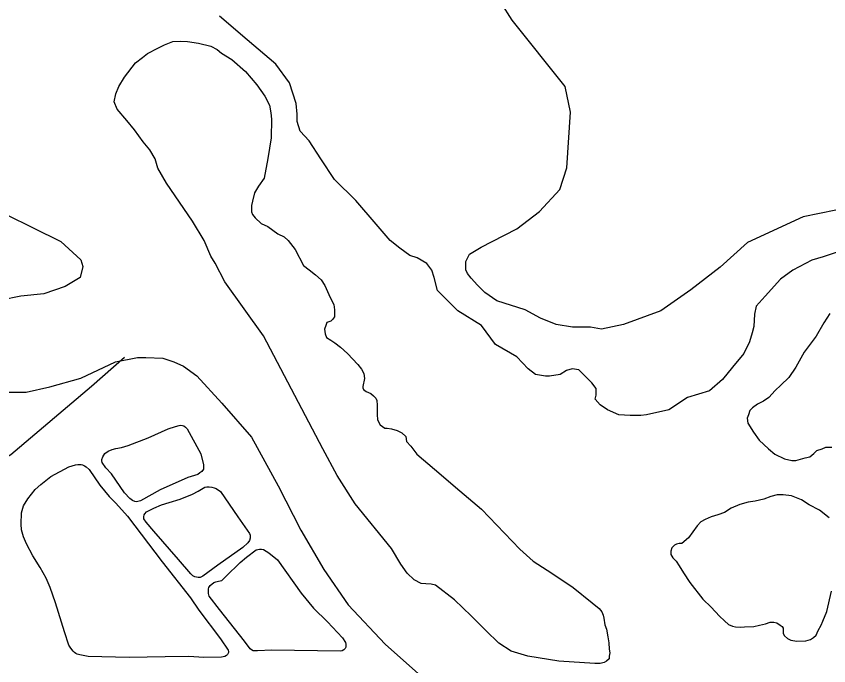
# Model space of a CAD drawing. Extents: x 1084508 to 1142749, y 1057638 to 1093403.
# Drawn here: x 1118524 to 1119112, y 1059621 to 1060091 of the extents above; entities that cross this region are included whole.
import ezdxf

# ---------------------------------------------------------------- set-up
doc = ezdxf.new("R2010")
doc.units = 0
doc.layers.add('Level 35', color=7, linetype='Continuous')
doc.layers.add('Level 47', color=7, linetype='Continuous')

msp = doc.modelspace()

# ---------------------------------------------------------------- linework, layer by layer
at = {"layer": 'Level 35'}
for points in [[(1119025.36, 1059819.58), (1119009.4, 1059814.85), (1118995.8, 1059805.98), (1118979.84, 1059802.43), (1118975.7, 1059801.84), (1118968.02, 1059801.84), (1118959.74, 1059802.43), (1118951.47, 1059805.98), (1118946.15, 1059809.53), (1118942.6, 1059813.67), (1118943.19, 1059816.63), (1118943.19, 1059821.36), (1118940.24, 1059825.5), (1118937.28, 1059828.45), (1118933.73, 1059832), (1118930.78, 1059834.96), (1118926.05, 1059835.55), (1118921.91, 1059834.37), (1118917.18, 1059831.41), (1118909.5, 1059830.23), (1118906.54, 1059830.23), (1118899.45, 1059831.41), (1118894.13, 1059835.55), (1118885.85, 1059844.42), (1118870.48, 1059853.29), (1118860.43, 1059866.89), (1118843.29, 1059877.54), (1118828.51, 1059892.32), (1118826.15, 1059901.79), (1118824.38, 1059907.11), (1118820.83, 1059911.84), (1118813.73, 1059915.98), (1118808.41, 1059917.75), (1118801.32, 1059923.07), (1118794.23, 1059928.4), (1118784.18, 1059940.22), (1118769.4, 1059957.37), (1118754.03, 1059972.75), (1118743.98, 1059987.53), (1118735.71, 1060000.54), (1118729.2, 1060007.64), (1118726.84, 1060014.74), (1118726.84, 1060020.06), (1118726.25, 1060027.75), (1118721.52, 1060042.53), (1118711.47, 1060056.13), (1118690.78, 1060073.87), (1118670.68, 1060091.02)], [(1118632.3, 1059970.04), (1118626.14, 1059980.96), (1118624.19, 1059987.67), (1118620.27, 1059994.11), (1118615.51, 1059999.99), (1118609.36, 1060008.67), (1118603.76, 1060015.39), (1118596.76, 1060023.5), (1118594.53, 1060028.82), (1118595.65, 1060034.7), (1118597.88, 1060040.02), (1118602.08, 1060046.74), (1118609.92, 1060057.09), (1118614.95, 1060061.01), (1118618.59, 1060063.81), (1118626.14, 1060067.73), (1118630.9, 1060070.25), (1118637.06, 1060072.49), (1118642.65, 1060072.77), (1118647.69, 1060072.49), (1118655.52, 1060071.37), (1118664.48, 1060069.13), (1118668.95, 1060066.89), (1118672.31, 1060064.09), (1118679.59, 1060059.61), (1118689.66, 1060050.94), (1118697.77, 1060041.14), (1118703.65, 1060033.02), (1118707.01, 1060026.58), (1118707.85, 1060020.98), (1118708.41, 1060016.23), (1118708.13, 1060002.79), (1118705.61, 1059987.95), (1118703.09, 1059973.68), (1118698.89, 1059967.8), (1118696.09, 1059963.04), (1118694.7, 1059956.88), (1118693.86, 1059953.8), (1118693.86, 1059949.33), (1118694.7, 1059947.37), (1118696.65, 1059944.85), (1118700.85, 1059940.93), (1118705.61, 1059938.69), (1118709.24, 1059935.89), (1118712.88, 1059933.37), (1118717.64, 1059931.13), (1118720.44, 1059928.61), (1118725.47, 1059921.89), (1118731.63, 1059910.42), (1118735.55, 1059907.34), (1118740.3, 1059903.7), (1118744.22, 1059900.06)], [(1118813.61, 1059773.82), (1118826.2, 1059762.9), (1118844.67, 1059747.22), (1118860.34, 1059734.07), (1118888.04, 1059704.96), (1118897.83, 1059696.28), (1118911.26, 1059687.6), (1118926.65, 1059677.25), (1118940.36, 1059666.33), (1118945.4, 1059662.13), (1118947.36, 1059659.61), (1118948.47, 1059657.37), (1118948.75, 1059655.13), (1118949.59, 1059650.37), (1118950.71, 1059647.29), (1118951.83, 1059641.7), (1118952.39, 1059637.22), (1118952.67, 1059632.74), (1118953.23, 1059629.94), (1118952.67, 1059627.7), (1118952.67, 1059625.74), (1118950.71, 1059624.06), (1118949.03, 1059622.94), (1118946.24, 1059622.38), (1118942.32, 1059622.38), (1118916.3, 1059624.06), (1118893.91, 1059627.7), (1118881.88, 1059631.34), (1118872.93, 1059636.94), (1118863.42, 1059646.17), (1118852.78, 1059656.81), (1118840.75, 1059668.29), (1118827.04, 1059678.92), (1118823.96, 1059679.76), (1118820.05, 1059680.04), (1118816.69, 1059680.32), (1118811.65, 1059682.84), (1118806.62, 1059687.6), (1118801.86, 1059694.32), (1118795.14, 1059705.52), (1118768.84, 1059737.99), (1118755.97, 1059758.42), (1118745.62, 1059777.74), (1118702.53, 1059859.47), (1118674.55, 1059898.66), (1118667.55, 1059912.1), (1118664.48, 1059917.13), (1118659.72, 1059928.61), (1118651.33, 1059942.61), (1118632.3, 1059970.04)], [(1118496.06, 1059957.28), (1118555.93, 1059927.87), (1118570.37, 1059914.5), (1118571.97, 1059909.68), (1118569.83, 1059901.66), (1118559.14, 1059895.25), (1118543.64, 1059889.9), (1118527.07, 1059888.29), (1118498.2, 1059882.41)], [(1119119.94, 1059920.71), (1119107.52, 1059916.57), (1119099.25, 1059914.2), (1119085.65, 1059907.11), (1119076.79, 1059900.6), (1119065.55, 1059888.18), (1119059.05, 1059881.09), (1119057.87, 1059875.17), (1119057.28, 1059866.3), (1119056.1, 1059861.57), (1119054.32, 1059855.07), (1119050.18, 1059846.79), (1119041.91, 1059836.73), (1119034.82, 1059827.86), (1119025.36, 1059819.58)], [(1118744.22, 1059900.06), (1118747.02, 1059895.86), (1118749.82, 1059889.42), (1118752.05, 1059884.94), (1118753.45, 1059882.14), (1118754.01, 1059878.23), (1118754.01, 1059875.71), (1118754.01, 1059873.19), (1118752.61, 1059871.23), (1118751.22, 1059870.11), (1118748.42, 1059869.27), (1118747.58, 1059867.03), (1118746.74, 1059864.23), (1118747.3, 1059860.87), (1118748.14, 1059858.35), (1118751.22, 1059856.39), (1118754.29, 1059854.43), (1118758.21, 1059851.35), (1118763.25, 1059846.6), (1118770.8, 1059838.76), (1118773.6, 1059835.4), (1118775.28, 1059832.32), (1118775.56, 1059828.68), (1118774.44, 1059822.8), (1118774.44, 1059821.96), (1118775, 1059820.56), (1118776.96, 1059819.16), (1118778.64, 1059818.6), (1118780.31, 1059817.76), (1118782.27, 1059816.08), (1118783.95, 1059814.4), (1118784.51, 1059812.73), (1118784.79, 1059809.37), (1118784.79, 1059802.65), (1118785.07, 1059798.73), (1118787.03, 1059795.09), (1118790.39, 1059792.57), (1118792.07, 1059792.57), (1118795.14, 1059792.29), (1118799.34, 1059790.89), (1118802.7, 1059789.21), (1118805.5, 1059786.69), (1118806.06, 1059783.05), (1118809.13, 1059779.7), (1118813.61, 1059773.82)], [(1119112.27, 1059875.57), (1119107.97, 1059868.8), (1119102.43, 1059859.27), (1119093.82, 1059847.58), (1119087.68, 1059836.82), (1119082.76, 1059829.43), (1119076.92, 1059823.9), (1119072.92, 1059819.9), (1119068.31, 1059814.98), (1119064.31, 1059812.21), (1119060.01, 1059810.06), (1119056.32, 1059807.29), (1119054.47, 1059805.44), (1119053.55, 1059802.37), (1119052.63, 1059799.91), (1119052.93, 1059796.22), (1119057.24, 1059789.76), (1119061.24, 1059783.91), (1119068, 1059777.76), (1119072.61, 1059773.76), (1119079.68, 1059770.38), (1119084.91, 1059769.15), (1119087.68, 1059769.15), (1119094.44, 1059771.3), (1119097.82, 1059771.92), (1119100.9, 1059774.38), (1119103.05, 1059776.53), (1119106.74, 1059777.76), (1119109.5, 1059778.99), (1119113.81, 1059778.99)], [(1118530.81, 1059818.77), (1118547.91, 1059822.51), (1118570.37, 1059828.93), (1118595.49, 1059840.7), (1118611.53, 1059843.91), (1118617.41, 1059843.91), (1118629.7, 1059843.37), (1118637.72, 1059840.7), (1118644.67, 1059837.49), (1118654.29, 1059830.54), (1118672.47, 1059810.75), (1118693.85, 1059786.15), (1118713.09, 1059750.85), (1118729.67, 1059718.77), (1118746.24, 1059690.42), (1118763.88, 1059664.75), (1118790.61, 1059636.41), (1118816.8, 1059612.88)], [(1118511.03, 1059818.77), (1118530.81, 1059818.77)], [(1119111.92, 1059727.67), (1119104.79, 1059733.43), (1119097.38, 1059737.28), (1119091.89, 1059740.85), (1119084.76, 1059743.59), (1119078.73, 1059744.41), (1119074.34, 1059744.41), (1119069.67, 1059743.32), (1119064.73, 1059741.39), (1119058.42, 1059739.75), (1119053.39, 1059739.08), (1119047.24, 1059737.32), (1119041.09, 1059734.68), (1119036.2, 1059731.51), (1119031.26, 1059729.87), (1119026.6, 1059728.49), (1119022.21, 1059726.57), (1119018.92, 1059724.93), (1119016.45, 1059721.91), (1119013.16, 1059717.52), (1119010.14, 1059713.4), (1119005.2, 1059709.28), (1119003.28, 1059709.28), (1119001.36, 1059708.73), (1118999.99, 1059707.91), (1118998.07, 1059705.99), (1118997.24, 1059703.52), (1118997.24, 1059701.32), (1118998.89, 1059698.85), (1119001.08, 1059696.38), (1119003.28, 1059693.09), (1119006.57, 1059687.87), (1119010.96, 1059681.01), (1119020.56, 1059668.94), (1119026.6, 1059663.17), (1119032.63, 1059656.58), (1119036.2, 1059653.29), (1119038.94, 1059650.55), (1119041.96, 1059649.45), (1119044.16, 1059648.9), (1119048, 1059648.62), (1119050.74, 1059648.9), (1119057.33, 1059649.17), (1119061.44, 1059650), (1119065.83, 1059651.09), (1119069.12, 1059652.19), (1119071.87, 1059652.19), (1119074.06, 1059651.64), (1119076.53, 1059650), (1119077.9, 1059649.17), (1119078.73, 1059647.8), (1119078.73, 1059645.61), (1119078.73, 1059643.96), (1119079.55, 1059642.31), (1119081.74, 1059640.39), (1119084.21, 1059639.29), (1119088.6, 1059638.47), (1119094.91, 1059638.74), (1119098.48, 1059639.57), (1119100.67, 1059641.21), (1119102.59, 1059642.86), (1119103.97, 1059646.15), (1119106.16, 1059650), (1119107.26, 1059653.02), (1119110.28, 1059659.88), (1119113.57, 1059674.7)]]:
    msp.add_lwpolyline(points, dxfattribs=at)
for points in [[(1118619.22, 1059785.65), (1118633.63, 1059792.23), (1118638.83, 1059793.96), (1118641.48, 1059794.65), (1118642.63, 1059794.77), (1118644.02, 1059794.65), (1118644.94, 1059794.42), (1118646.09, 1059793.5), (1118647.36, 1059792.23), (1118657.28, 1059774), (1118659.13, 1059766.15), (1118659.24, 1059764.53), (1118659.13, 1059763.03), (1118657.97, 1059761.42), (1118656.47, 1059760.26), (1118655.09, 1059759.22), (1118647.82, 1059756.92), (1118627.75, 1059748.03), (1118613.56, 1059739.95), (1118610.8, 1059739.38), (1118609.53, 1059739.49), (1118607.68, 1059740.41), (1118605.84, 1059741.8), (1118602.03, 1059745.84), (1118592.57, 1059759.57), (1118588.42, 1059763.96), (1118585.88, 1059767.88), (1118585.53, 1059768.92), (1118585.53, 1059769.96), (1118586.23, 1059772.03), (1118587.84, 1059774.23), (1118590.15, 1059776.07), (1118593.03, 1059777.34), (1118595.8, 1059777.92), (1118599.84, 1059778.61), (1118604.68, 1059780.11)], [(1118604.2, 1059728.97), (1118629.19, 1059695.99), (1118649.79, 1059669.92), (1118655.91, 1059660.88), (1118671.46, 1059640.26), (1118676.91, 1059632.02), (1118677.18, 1059630.95), (1118677.18, 1059630.29), (1118676.65, 1059628.83), (1118675.72, 1059628.03), (1118674.52, 1059627.36), (1118672.26, 1059626.96), (1118659.37, 1059626.56), (1118648.6, 1059627.36), (1118631.32, 1059627.1), (1118605.39, 1059626.7), (1118575.61, 1059627.5), (1118569.64, 1059628.51), (1118567.64, 1059629.01), (1118566.77, 1059629.51), (1118565.77, 1059630.39), (1118564.89, 1059631.14), (1118563.14, 1059633.4), (1118561.76, 1059635.65), (1118558.51, 1059645.29), (1118552.13, 1059666.32), (1118548.25, 1059677.34), (1118545.24, 1059684.1), (1118540.99, 1059691.74), (1118535.73, 1059700.25), (1118530.98, 1059709.01), (1118528.97, 1059714.02), (1118527.47, 1059719.15), (1118527.22, 1059723.28), (1118527.47, 1059731.42), (1118528.97, 1059736.43), (1118531.98, 1059741.44), (1118537.36, 1059748.2), (1118541.49, 1059751.95), (1118548.75, 1059757.59), (1118561.76, 1059764.72), (1118566.64, 1059766.22), (1118568.27, 1059766.35), (1118569.52, 1059766.35), (1118570.77, 1059766.35), (1118571.65, 1059766.1), (1118573.15, 1059765.35), (1118574.27, 1059764.72), (1118576.53, 1059762.72), (1118584.04, 1059751.45), (1118590.92, 1059743.19), (1118595.8, 1059738.43)], [(1118671.46, 1059746.79), (1118684.09, 1059728.57), (1118692.47, 1059716.47), (1118693, 1059715.14), (1118693, 1059714.21), (1118693, 1059713.01), (1118692.47, 1059711.42), (1118691.27, 1059709.56), (1118687.68, 1059706.36), (1118669.6, 1059693.6), (1118658.7, 1059685.62), (1118656.84, 1059684.68), (1118655.38, 1059684.68), (1118652.85, 1059684.95), (1118651.39, 1059685.88), (1118650.06, 1059687.21), (1118641.15, 1059697.72), (1118623.34, 1059718.07), (1118617.76, 1059724.58), (1118616.03, 1059727.11), (1118615.89, 1059727.78), (1118615.89, 1059728.57), (1118616.29, 1059730.04), (1118616.69, 1059730.57), (1118618.02, 1059732.16), (1118623.21, 1059734.82), (1118628.79, 1059737.22), (1118634.37, 1059738.95), (1118642.35, 1059741.21), (1118651.26, 1059744.93), (1118655.25, 1059747.06), (1118660.16, 1059749.85), (1118661.63, 1059750.25), (1118663.35, 1059750.25), (1118665.08, 1059749.99), (1118666.81, 1059749.45), (1118668.27, 1059748.92)], [(1118712.81, 1059697.45), (1118729.96, 1059673.11), (1118738.87, 1059662.47), (1118748.84, 1059652.5), (1118759.74, 1059640.93), (1118762, 1059637.6), (1118762.26, 1059636.27), (1118762.26, 1059635.34), (1118762.13, 1059634.15), (1118761.6, 1059633.08), (1118760.8, 1059632.15), (1118759.61, 1059631.49), (1118758.14, 1059631.22), (1118708.55, 1059631.88), (1118698.19, 1059631.49), (1118696.19, 1059631.49), (1118694.99, 1059631.49), (1118693.8, 1059632.15), (1118693, 1059632.95), (1118688.75, 1059638.4), (1118670.8, 1059661.41), (1118663.35, 1059670.99), (1118662.82, 1059672.98), (1118662.82, 1059674.58), (1118662.82, 1059676.31), (1118663.09, 1059677.37), (1118664.02, 1059678.7), (1118666.55, 1059680.83), (1118668.14, 1059681.49), (1118670, 1059681.89), (1118672.39, 1059682.42), (1118673.06, 1059683.09), (1118675.32, 1059685.22), (1118685.69, 1059695.46), (1118690.21, 1059699.18), (1118697.39, 1059704.5), (1118699.78, 1059705.17), (1118701.11, 1059705.17), (1118702.57, 1059704.77), (1118704.57, 1059703.7), (1118706.56, 1059702.37)]]:
    msp.add_lwpolyline(points, close=True, dxfattribs=at)
at = {"layer": 'Level 47'}
for points in [[(1118602.05, 1059843.9), (1118578.16, 1059822.78), (1118519.82, 1059773.31), (1118488.14, 1059754.96), (1118445.91, 1059738.84), (1118422.18, 1059734.58), (1118393.13, 1059734.95), (1118357.01, 1059741.07), (1118324.23, 1059751.63), (1118255.33, 1059781.09), (1118160.31, 1059851.13), (1118117.52, 1059893.93), (1118110.86, 1059908.39), (1118102.52, 1059935.62), (1118091.96, 1059953.97), (1118088.07, 1059983.43), (1118079.74, 1060018.45), (1118065.85, 1060056.81), (1118059.74, 1060110.17)], [(1119128.63, 1059952.82), (1119093.01, 1059945.56), (1119052.78, 1059927.08), (1119032.99, 1059909.26), (1119011.88, 1059892.77), (1118990.11, 1059877.59), (1118963.07, 1059867.69), (1118947.24, 1059864.39), (1118939.32, 1059865.71), (1118926.13, 1059865.71), (1118914.26, 1059867.69), (1118903.04, 1059872.31), (1118891.83, 1059878.25), (1118871.38, 1059884.85), (1118862.81, 1059890.79), (1118857.53, 1059896.07), (1118852.91, 1059901.34), (1118850.27, 1059904.64), (1118848.95, 1059907.28), (1118848.95, 1059913.22), (1118851.59, 1059918.5), (1118860.17, 1059923.78), (1118868.08, 1059927.74), (1118885.89, 1059936.98), (1118902.38, 1059949.52), (1118916.89, 1059965.35), (1118922.17, 1059981.19), (1118924.81, 1060021.44), (1118920.85, 1060039.92), (1118882.59, 1060088.09), (1118874.68, 1060100.63)]]:
    msp.add_lwpolyline(points, dxfattribs=at)

doc.saveas('drawing.dxf')
